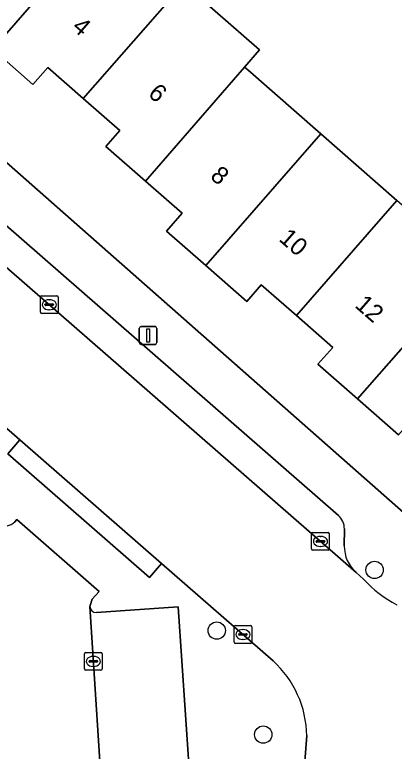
# Model space of a CAD drawing. Extents: x 158472 to 159562, y 388525 to 389606.
# Drawn here: x 158734.61 to 158756.02, y 388856.57 to 388898.13 of the extents above; entities that cross this region are included whole.
import ezdxf

# ---------------------------------------------------------------- set-up
doc = ezdxf.new("R2010")
doc.units = 0
for name, color, linetype in [('IMGEO_Boom', 7, 'Continuous'), ('IMGEO_Erf', 7, 'Continuous'), ('IMGEO_Kolk', 7, 'Continuous'), ('IMGEO_Lichtmast', 7, 'Continuous'), ('IMGEO_Pand', 7, 'Continuous'), ('IMGEO_Pand_nummerreeks', 7, 'Continuous'), ('IMGEO_Parkeervlak_open', 7, 'Continuous'), ('IMGEO_Rijbaan_lokaal_open', 7, 'Continuous'), ('IMGEO_Voetpad_open', 7, 'Continuous')]:
    doc.layers.add(name, color=color, linetype=linetype)

msp = doc.modelspace()

# ---------------------------------------------------------------- linework, layer by layer
at = {"layer": 'IMGEO_Boom'}
for centre in [(158754.911, 388866.801), (158746.007, 388863.38), (158748.629, 388857.511)]:
    msp.add_circle(centre, 0.489, dxfattribs=at)
at = {"layer": 'IMGEO_Erf'}
for points in [[(158757.101, 388904.979), (158747.221, 388912.501), (158745.2, 388909.846), (158739.857, 388903.632), (158744.141, 388899.885), (158748.424, 388896.139), (158747.577, 388895.165), (158747.754, 388895.01), (158751.883, 388891.399), (158756.172, 388887.648)], [(158721.088, 388901.308), (158758.299, 388868.499)], [(158756.267, 388874.425), (158753.943, 388876.458), (158751.717, 388878.405), (158752.554, 388879.361), (158750.502, 388881.156), (158748.522, 388882.888), (158747.706, 388881.955), (158745.385, 388883.984), (158743.172, 388885.92), (158744.054, 388886.929), (158741.989, 388888.735), (158739.75, 388890.692), (158740.537, 388891.592), (158738.477, 388893.394), (158736.468, 388895.151), (158735.631, 388894.193), (158733.357, 388896.182), (158731.154, 388898.108), (158732.008, 388899.084)]]:
    msp.add_lwpolyline(points, dxfattribs=at)
at = {"layer": 'IMGEO_Kolk'}
for p, q in [((158736.057, 388881.339), (158736.057, 388882.191)), ((158736.132, 388882.265), (158736.984, 388882.265)), ((158736.545, 388882.045), (158736.57, 388882.045)), ((158737.058, 388882.191), (158737.058, 388881.339)), ((158736.316, 388881.759), (158736.316, 388881.771)), ((158736.754, 388881.722), (158736.356, 388881.722)), ((158736.359, 388881.808), (158736.757, 388881.808)), ((158736.568, 388881.485), (158736.543, 388881.485)), ((158736.8, 388881.771), (158736.8, 388881.759)), ((158736.984, 388881.265), (158736.132, 388881.265)), ((158751.357, 388867.985), (158751.357, 388868.837)), ((158751.432, 388868.911), (158752.284, 388868.911)), ((158751.845, 388868.691), (158751.87, 388868.691)), ((158752.358, 388868.837), (158752.358, 388867.985)), ((158751.616, 388868.405), (158751.616, 388868.417)), ((158752.054, 388868.368), (158751.656, 388868.368)), ((158751.659, 388868.454), (158752.057, 388868.454)), ((158752.1, 388868.417), (158752.1, 388868.405)), ((158752.284, 388867.911), (158751.432, 388867.911)), ((158751.868, 388868.131), (158751.843, 388868.131)), ((158747.056, 388863.659), (158747.908, 388863.659)), ((158746.981, 388862.733), (158746.981, 388863.585)), ((158747.283, 388863.202), (158747.681, 388863.202)), ((158747.469, 388863.439), (158747.494, 388863.439)), ((158747.982, 388863.585), (158747.982, 388862.733)), ((158747.24, 388863.153), (158747.24, 388863.165)), ((158747.678, 388863.116), (158747.28, 388863.116)), ((158747.492, 388862.879), (158747.467, 388862.879)), ((158747.724, 388863.165), (158747.724, 388863.153)), ((158747.908, 388862.659), (158747.056, 388862.659)), ((158738.544, 388861.215), (158738.544, 388862.067)), ((158738.619, 388862.141), (158739.471, 388862.141)), ((158739.545, 388862.067), (158739.545, 388861.215)), ((158738.803, 388861.635), (158738.803, 388861.647)), ((158739.241, 388861.598), (158738.843, 388861.598)), ((158738.846, 388861.684), (158739.244, 388861.684)), ((158739.032, 388861.921), (158739.057, 388861.921)), ((158739.287, 388861.647), (158739.287, 388861.635)), ((158739.471, 388861.141), (158738.619, 388861.141)), ((158739.055, 388861.361), (158739.03, 388861.361))]:
    msp.add_line(p, q, dxfattribs=at)
for points in [[(158736.057, 388881.339), (158736.057, 388882.191)], [(158736.132, 388882.265), (158736.984, 388882.265)], [(158737.058, 388882.191), (158737.058, 388881.339)], [(158736.984, 388881.265), (158736.132, 388881.265)], [(158751.357, 388867.985), (158751.357, 388868.837)], [(158751.432, 388868.911), (158752.284, 388868.911)], [(158752.358, 388868.837), (158752.358, 388867.985)], [(158752.284, 388867.911), (158751.432, 388867.911)], [(158747.056, 388863.659), (158747.908, 388863.659)], [(158746.981, 388862.733), (158746.981, 388863.585)], [(158747.982, 388863.585), (158747.982, 388862.733)], [(158747.908, 388862.659), (158747.056, 388862.659)], [(158738.544, 388861.215), (158738.544, 388862.067)], [(158738.619, 388862.141), (158739.471, 388862.141)], [(158739.545, 388862.067), (158739.545, 388861.215)], [(158739.471, 388861.141), (158738.619, 388861.141)]]:
    msp.add_lwpolyline(points, dxfattribs=at)
for centre, radius, start, end in [((158736.134, 388882.189), 0.0765, 91.552, 178.448), ((158736.134, 388882.189), 0.0765, 91.552, 178.448), ((158736.982, 388882.189), 0.0765, 1.552, 88.448), ((158736.982, 388882.189), 0.0765, 1.552, 88.448), ((158736.356, 388881.768), 0.0403, 85.8775, 175.7526), ((158736.353, 388881.758), 0.0366, 178.938, 274.7102), ((158736.757, 388881.765), 0.043, 264.8664, 352.4533), ((158736.761, 388881.77), 0.0386, 1.7309, 96.639), ((158736.134, 388881.341), 0.0765, 181.552, 268.448), ((158736.134, 388881.341), 0.0765, 181.552, 268.448), ((158736.982, 388881.341), 0.0765, 271.552, 358.448), ((158736.982, 388881.341), 0.0765, 271.552, 358.448), ((158751.434, 388868.835), 0.0765, 91.552, 178.448), ((158751.434, 388868.835), 0.0765, 91.552, 178.448), ((158752.282, 388868.835), 0.0765, 1.552, 88.448), ((158752.282, 388868.835), 0.0765, 1.552, 88.448), ((158751.656, 388868.414), 0.0403, 85.8775, 175.7526), ((158751.653, 388868.404), 0.0366, 178.938, 274.7102), ((158752.057, 388868.411), 0.043, 264.8664, 352.4533), ((158752.061, 388868.416), 0.0386, 1.7309, 96.639), ((158751.434, 388867.987), 0.0765, 181.552, 268.448), ((158751.434, 388867.987), 0.0765, 181.552, 268.448), ((158752.282, 388867.987), 0.0765, 271.552, 358.448), ((158752.282, 388867.987), 0.0765, 271.552, 358.448), ((158747.058, 388863.583), 0.0765, 91.552, 178.448), ((158747.058, 388863.583), 0.0765, 91.552, 178.448), ((158747.906, 388863.583), 0.0765, 1.552, 88.448), ((158747.906, 388863.583), 0.0765, 1.552, 88.448), ((158747.28, 388863.162), 0.0403, 85.8775, 175.7526), ((158747.685, 388863.164), 0.0386, 1.7309, 96.639), ((158747.277, 388863.152), 0.0366, 178.938, 274.7102), ((158747.681, 388863.159), 0.043, 264.8664, 352.4533), ((158747.058, 388862.735), 0.0765, 181.552, 268.448), ((158747.058, 388862.735), 0.0765, 181.552, 268.448), ((158747.906, 388862.735), 0.0765, 271.552, 358.448), ((158747.906, 388862.735), 0.0765, 271.552, 358.448), ((158738.621, 388862.065), 0.0765, 91.552, 178.448), ((158738.621, 388862.065), 0.0765, 91.552, 178.448), ((158739.469, 388862.065), 0.0765, 1.552, 88.448), ((158739.469, 388862.065), 0.0765, 1.552, 88.448), ((158738.843, 388861.644), 0.0403, 85.8775, 175.7526), ((158738.84, 388861.634), 0.0366, 178.938, 274.7102), ((158739.244, 388861.641), 0.043, 264.8664, 352.4533), ((158739.248, 388861.646), 0.0386, 1.7309, 96.639), ((158738.621, 388861.217), 0.0765, 181.552, 268.448), ((158738.621, 388861.217), 0.0765, 181.552, 268.448), ((158739.469, 388861.217), 0.0765, 271.552, 358.448), ((158739.469, 388861.217), 0.0765, 271.552, 358.448)]:
    msp.add_arc(centre, radius, start, end, dxfattribs=at)
for centre, major_axis, ratio, start_param, end_param in [((158736.544, 388881.765), (-0.387, 0.002), 0.722429, 4.712389, 7.853982), ((158736.569, 388881.765), (-0.39, 0.002), 0.717154, 1.570796, 4.712389), ((158751.844, 388868.411), (-0.387, 0.002), 0.722429, 4.712389, 7.853982), ((158751.869, 388868.411), (-0.39, 0.002), 0.717154, 1.570796, 4.712389), ((158747.468, 388863.159), (-0.387, 0.002), 0.722429, 4.712389, 7.853982), ((158747.493, 388863.159), (-0.39, 0.002), 0.717154, 1.570796, 4.712389), ((158739.031, 388861.641), (-0.387, 0.002), 0.722429, 4.712389, 7.853982), ((158739.056, 388861.641), (-0.39, 0.002), 0.717154, 1.570796, 4.712389)]:
    msp.add_ellipse(centre, major_axis=major_axis, ratio=ratio, start_param=start_param, end_param=end_param, dxfattribs=at)
at = {"layer": 'IMGEO_Lichtmast'}
for p, q in [((158741.634, 388879.629), (158741.634, 388880.429)), ((158741.634, 388880.429), (158741.634, 388879.629)), ((158741.734, 388880.529), (158742.524, 388880.529)), ((158742.524, 388880.529), (158741.734, 388880.529)), ((158742.624, 388880.429), (158742.624, 388879.629)), ((158742.624, 388879.629), (158742.624, 388880.429)), ((158742.524, 388879.529), (158741.734, 388879.529)), ((158741.734, 388879.529), (158742.524, 388879.529))]:
    msp.add_line(p, q, dxfattribs=at)
msp.add_lwpolyline([(158742.054, 388880.404), (158742.204, 388880.404), (158742.204, 388879.654), (158742.054, 388879.654), (158742.054, 388880.404)], dxfattribs=at)
for centre, start, end in [((158741.734, 388880.429), 90, 180), ((158741.734, 388880.429), 90, 180), ((158742.524, 388880.429), 0, 90), ((158742.524, 388880.429), 360, 90), ((158741.734, 388879.629), 180, 270), ((158741.734, 388879.629), 180, 270), ((158742.524, 388879.629), 270, 0), ((158742.524, 388879.629), 270, 0)]:
    msp.add_arc(centre, 0.1, start, end, dxfattribs=at)
at = {"layer": 'IMGEO_Pand'}
for points in [[(158745.2, 388909.846), (158739.836, 388913.929), (158739.71, 388914.025), (158738.257, 388915.131), (158737.826, 388914.663), (158733.252, 388909.408), (158728.731, 388904.238), (158730.974, 388902.276), (158729.84, 388900.98), (158732.008, 388899.084), (158731.154, 388898.108), (158733.357, 388896.182), (158739.857, 388903.632)], [(158739.857, 388903.632), (158733.357, 388896.182), (158735.631, 388894.193), (158736.468, 388895.151), (158738.477, 388893.394), (158744.141, 388899.885)], [(158747.577, 388895.165), (158748.424, 388896.139), (158744.141, 388899.885), (158738.477, 388893.394), (158740.537, 388891.592), (158739.75, 388890.692), (158741.989, 388888.735)], [(158751.883, 388891.399), (158747.754, 388895.01), (158747.577, 388895.165), (158741.989, 388888.735), (158744.054, 388886.929), (158743.172, 388885.92), (158745.385, 388883.984)], [(158751.883, 388891.399), (158745.385, 388883.984), (158747.706, 388881.955), (158748.522, 388882.888), (158750.502, 388881.156), (158756.172, 388887.648)], [(158753.943, 388876.458), (158760.466, 388883.892), (158756.172, 388887.648), (158750.502, 388881.156), (158752.554, 388879.361), (158751.717, 388878.405)], [(158767.132, 388878.062), (158766.99, 388878.186), (158769.113, 388880.614), (158762.593, 388886.316), (158760.466, 388883.892), (158753.943, 388876.458), (158756.267, 388874.425), (158757.098, 388875.376), (158759.194, 388873.543), (158760.344, 388874.858), (158762.602, 388872.883)]]:
    msp.add_lwpolyline(points, close=True, dxfattribs=at)
at = {"layer": 'IMGEO_Parkeervlak_open'}
for points in [[(158716.586, 388899.195), (158753.875, 388866.649)], [(158752.867, 388869.878), (158720.498, 388898.128)], [(158753.201, 388868.165), (158753.209, 388869.115)], [(158738.841, 388864.741), (158739.658, 388852.207), (158724.663, 388851.383)], [(158740.686, 388852.294), (158744.658, 388852.535), (158743.837, 388864.714), (158739.218, 388864.399)]]:
    msp.add_lwpolyline(points, dxfattribs=at)
for centre, radius, start, end in [((158752.204, 388869.123), 1.005, 359.5633, 48.7234), ((158755.185, 388868.139), 1.984, 179.2537, 228.6853), ((158739.21, 388864.769), 0.37, 184.2729, 271.3008)]:
    msp.add_arc(centre, radius, start, end, dxfattribs=at)
at = {"layer": 'IMGEO_Rijbaan_lokaal_open'}
for points in [[(158754.295, 388866.283), (158753.875, 388866.649), (158716.586, 388899.195), (158716.084, 388899.633)], [(158712.015, 388894.037), (158712.154, 388893.916), (158730.597, 388877.892), (158734.9, 388874.138), (158742.889, 388867.168), (158749.183, 388861.677)], [(158733.697, 388869.255), (158721.973, 388868.458), (158722.936, 388853.42), (158723.2, 388853.202), (158723.454, 388852.886), (158724.663, 388851.383), (158739.658, 388852.207), (158738.841, 388864.741), (158738.984, 388865.144), (158739.374, 388865.591), (158734.726, 388869.649), (158734.61, 388869.515)], [(158751.088, 388857.451), (158750.333, 388847.691)]]:
    msp.add_lwpolyline(points, dxfattribs=at)
for centre, radius, start, end in [((158733.88, 388870.345), 1.105, 260.4556, 311.3357), ((158759.129, 388870.597), 6.479, 221.7438, 242.8033), ((158745.216, 388857.346), 5.873, 1.0226, 47.5073)]:
    msp.add_arc(centre, radius, start, end, dxfattribs=at)
at = {"layer": 'IMGEO_Voetpad_open'}
for points in [[(158758.299, 388868.499), (158721.088, 388901.308)], [(158720.498, 388898.128), (158752.867, 388869.878)], [(158749.183, 388861.677), (158742.889, 388867.168), (158742.205, 388866.384), (158734.216, 388873.354), (158734.9, 388874.138), (158730.597, 388877.892)], [(158734.61, 388869.515), (158734.726, 388869.649), (158739.374, 388865.591), (158738.984, 388865.144), (158738.841, 388864.741)], [(158753.209, 388869.115), (158753.201, 388868.165)], [(158753.875, 388866.649), (158754.295, 388866.283)], [(158739.218, 388864.399), (158743.837, 388864.714), (158744.658, 388852.535), (158740.686, 388852.294)], [(158750.333, 388847.691), (158751.088, 388857.451)]]:
    msp.add_lwpolyline(points, dxfattribs=at)
msp.add_lwpolyline([(158742.889, 388867.168), (158734.9, 388874.138), (158734.216, 388873.354), (158742.205, 388866.384)], close=True, dxfattribs=at)
for centre, radius, start, end in [((158752.204, 388869.123), 1.005, 359.5633, 48.7234), ((158733.88, 388870.345), 1.105, 260.4556, 311.3357), ((158755.185, 388868.139), 1.984, 179.2537, 228.6853), ((158759.129, 388870.597), 6.479, 221.7438, 242.8033), ((158739.21, 388864.769), 0.37, 184.2729, 271.3008), ((158745.216, 388857.346), 5.873, 1.0226, 47.5073)]:
    msp.add_arc(centre, radius, start, end, dxfattribs=at)

# ---------------------------------------------------------------- texts
at = {"layer": 'IMGEO_Pand_nummerreeks'}
for s, rotation, p in [('4', 318.825, (158737.787, 388897.345)), ('6', 318.8273, (158742.077, 388893.593)), ('8', 318.8387, (158745.584, 388888.939)), ('10', 318.8221, (158749.46, 388885.415)), ('12', 318.8221, (158753.745, 388881.667))]:
    msp.add_text(s, height=1, rotation=rotation, dxfattribs=at).set_placement(p)

doc.saveas('drawing.dxf')
